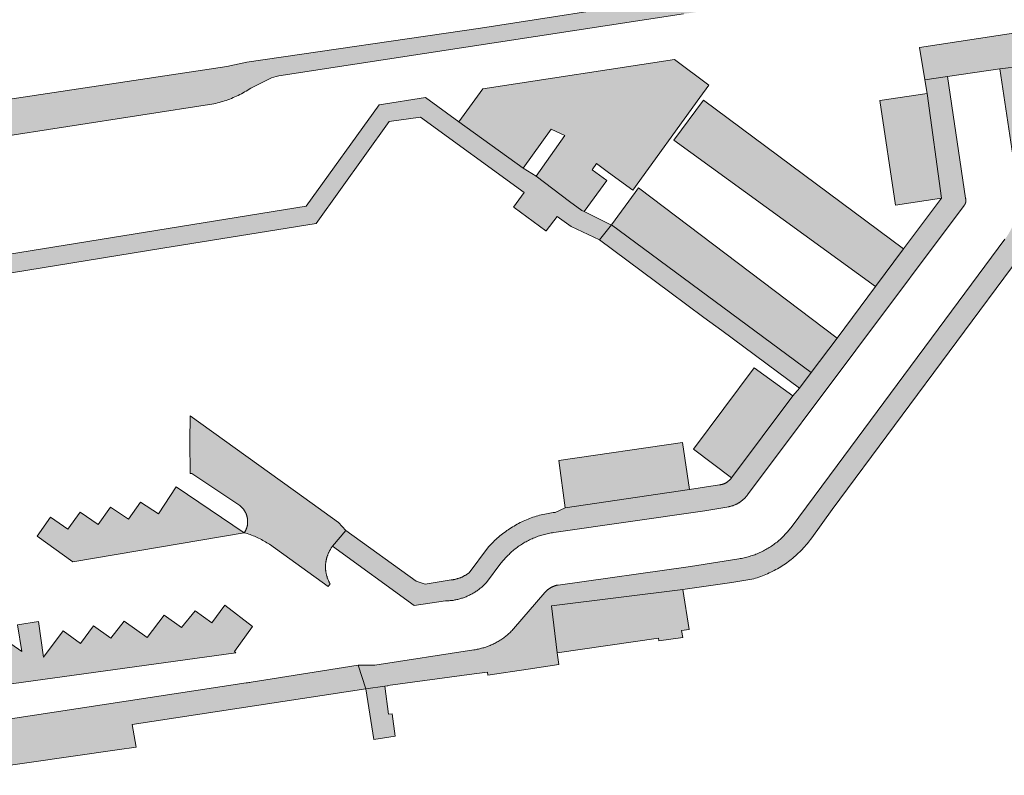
# Model space of a CAD drawing. Extents: x 97094 to 109644, y 463509 to 471969.
# Tile 280 of 362: x 104047 to 104149, y 469168 to 469246. Entities that reach past the tile are written whole.
import ezdxf

# ---------------------------------------------------------------- set-up
doc = ezdxf.new("R2010")
doc.units = 0
doc.layers.add('109 Onkruidbestrijding elementen', color=6, linetype='Continuous', lineweight=20, true_color=0xff00ff)

msp = doc.modelspace()

# ---------------------------------------------------------------- hatches: boundary and pattern name
at = {"layer": '109 Onkruidbestrijding elementen', "true_color": 0xff00ff}
for points in [[(104128.04, 469250.27), (104114.77, 469248.18), (104113.48, 469247.97), (104094.76, 469245.03), (104070.56, 469241.49), (104068.48, 469241.04), (104044.1, 469237.39), (104043.55, 469237.31), (104040.84, 469236.91), (104005.58, 469231.73), (103989.42, 469229.73), (103988.44, 469229.78), (103988.84, 469227.23), (103990.4, 469227.21), (104008.04, 469229.81), (104030.03, 469233.25), (104030.31, 469233.3), (104036.59, 469234.22), (104036.79, 469234.22), (104036.98, 469234.23), (104037.18, 469234.22), (104037.38, 469234.22), (104037.57, 469234.21), (104037.77, 469234.2), (104037.97, 469234.18), (104038.16, 469234.16), (104038.36, 469234.14), (104038.55, 469234.11), (104038.75, 469234.08), (104038.94, 469234.05), (104039.14, 469234.01), (104039.33, 469233.97), (104039.52, 469233.93), (104039.71, 469233.88), (104039.85, 469233.84), (104039.99, 469233.8), (104040.13, 469233.76), (104040.27, 469233.73), (104040.41, 469233.69), (104040.55, 469233.66), (104040.69, 469233.64), (104040.83, 469233.61), (104040.97, 469233.59), (104041.12, 469233.57), (104041.26, 469233.55), (104041.4, 469233.54), (104041.55, 469233.52), (104041.69, 469233.51), (104041.83, 469233.51), (104041.98, 469233.5), (104042.12, 469233.5), (104042.26, 469233.5), (104042.41, 469233.5), (104042.55, 469233.51), (104042.69, 469233.52), (104042.84, 469233.53), (104044.38, 469233.66), (104067.14, 469237.19), (104067.32, 469237.23), (104067.51, 469237.27), (104067.69, 469237.32), (104067.87, 469237.37), (104068.05, 469237.43), (104068.24, 469237.48), (104068.42, 469237.54), (104068.59, 469237.61), (104068.77, 469237.67), (104068.95, 469237.74), (104069.12, 469237.82), (104069.3, 469237.89), (104069.47, 469237.97), (104069.64, 469238.05), (104069.81, 469238.14), (104069.98, 469238.23), (104070.15, 469238.32), (104070.31, 469238.41), (104070.47, 469238.51), (104070.64, 469238.61), (104070.8, 469238.71), (104070.95, 469238.82), (104073.09, 469239.86), (104073.58, 469240.02), (104073.85, 469240.1), (104081.28, 469241.21), (104115.84, 469246.5), (104127.85, 469248.31), (104128.04, 469250.27)], [(104140.28, 469243.04), (104140.85, 469239.67), (104143.18, 469240.01), (104148.61, 469240.81), (104150.94, 469241.09), (104150.76, 469242.28), (104153.91, 469242.77), (104154.94, 469242.93), (104154.58, 469245.2), (104140.28, 469243.04)], [(104105.51, 469226.01), (104107.86, 469229.24), (104106.35, 469230.34), (104106.81, 469230.98), (104108.06, 469230.07), (104110.57, 469228.22), (104117.52, 469237.82), (104118.46, 469239.11), (104114.9, 469241.78), (104095.03, 469238.73), (104092.54, 469235.32), (104099.2, 469230.51), (104102.09, 469234.55), (104103.53, 469233.89), (104100.55, 469229.69), (104104, 469227.05), (104105.28, 469226.13), (104105.51, 469226.01)], [(104152.74, 469228.96), (104150.94, 469241.09), (104148.61, 469240.81), (104150.48, 469228.35), (104150.49, 469228.23), (104150.51, 469228.11), (104150.52, 469227.99), (104150.53, 469227.87), (104150.54, 469227.75), (104150.54, 469227.63), (104150.55, 469227.51), (104150.55, 469227.39), (104150.55, 469227.27), (104150.54, 469227.15), (104150.54, 469227.03), (104150.53, 469226.92), (104150.53, 469226.8), (104150.51, 469226.68), (104150.5, 469226.56), (104150.49, 469226.44), (104150.47, 469226.32), (104150.45, 469226.2), (104150.43, 469226.08), (104150.41, 469225.97), (104150.38, 469225.85), (104150.36, 469225.73), (104150.33, 469225.61), (104150.3, 469225.5), (104150.27, 469225.38), (104150.23, 469225.27), (104150.2, 469225.15), (104150.16, 469225.04), (104150.12, 469224.93), (104150.07, 469224.82), (104150.03, 469224.7), (104149.98, 469224.59), (104149.94, 469224.48), (104149.89, 469224.37), (104149.84, 469224.27), (104149.78, 469224.16), (104149.73, 469224.05), (104149.67, 469223.95), (104149.61, 469223.84), (104149.55, 469223.74), (104149.49, 469223.64), (104149.42, 469223.54), (104149.36, 469223.43), (104149.29, 469223.34), (104149.22, 469223.24), (104149.15, 469223.14), (104131.74, 469199.65), (104126.98, 469193.25), (104126.89, 469193.14), (104126.81, 469193.03), (104126.72, 469192.92), (104126.63, 469192.81), (104126.53, 469192.7), (104126.44, 469192.6), (104126.34, 469192.5), (104126.25, 469192.39), (104126.15, 469192.29), (104126.05, 469192.2), (104125.94, 469192.1), (104125.84, 469192), (104125.73, 469191.91), (104125.63, 469191.82), (104125.52, 469191.73), (104125.41, 469191.64), (104125.3, 469191.56), (104125.18, 469191.48), (104125.07, 469191.39), (104124.95, 469191.31), (104124.83, 469191.24), (104124.72, 469191.16), (104124.6, 469191.09), (104124.48, 469191.01), (104124.35, 469190.95), (104124.23, 469190.88), (104124.11, 469190.81), (104123.98, 469190.75), (104123.85, 469190.69), (104123.73, 469190.63), (104123.6, 469190.57), (104123.47, 469190.52), (104123.34, 469190.46), (104123.21, 469190.41), (104123.07, 469190.37), (104122.94, 469190.32), (104122.81, 469190.28), (104122.67, 469190.23), (104122.54, 469190.19), (104122.4, 469190.16), (104122.26, 469190.12), (104122.13, 469190.09), (104121.99, 469190.06), (104121.85, 469190.03), (104121.71, 469190.01), (104121.57, 469189.98), (104116.54, 469189.2), (104102.82, 469187.27), (104102.78, 469187.26), (104102.74, 469187.26), (104102.7, 469187.25), (104102.67, 469187.24), (104102.63, 469187.23), (104102.59, 469187.22), (104102.56, 469187.21), (104102.52, 469187.2), (104102.48, 469187.19), (104102.45, 469187.17), (104102.41, 469187.16), (104102.38, 469187.15), (104102.34, 469187.13), (104102.31, 469187.12), (104102.27, 469187.1), (104102.24, 469187.09), (104102.2, 469187.07), (104102.17, 469187.06), (104102.14, 469187.04), (104102.1, 469187.02), (104102.07, 469187), (104102.04, 469186.98), (104102, 469186.96), (104101.97, 469186.94), (104101.94, 469186.92), (104101.91, 469186.9), (104101.88, 469186.88), (104101.85, 469186.86), (104101.82, 469186.83), (104101.79, 469186.81), (104101.76, 469186.79), (104101.73, 469186.76), (104101.7, 469186.74), (104101.67, 469186.71), (104101.64, 469186.69), (104101.62, 469186.66), (104101.59, 469186.63), (104101.56, 469186.61), (104101.54, 469186.58), (104101.51, 469186.55), (104101.49, 469186.52), (104101.46, 469186.49), (104098.21, 469182.73), (104098.13, 469182.64), (104098.05, 469182.56), (104097.97, 469182.47), (104097.89, 469182.39), (104097.8, 469182.31), (104097.72, 469182.24), (104097.63, 469182.16), (104097.54, 469182.08), (104097.45, 469182.01), (104097.36, 469181.94), (104097.27, 469181.87), (104097.18, 469181.8), (104097.09, 469181.73), (104096.99, 469181.66), (104096.89, 469181.6), (104096.8, 469181.54), (104096.7, 469181.48), (104096.6, 469181.42), (104096.5, 469181.36), (104096.4, 469181.3), (104096.29, 469181.25), (104096.19, 469181.2), (104096.09, 469181.15), (104095.98, 469181.1), (104095.88, 469181.05), (104095.77, 469181), (104095.66, 469180.96), (104095.56, 469180.92), (104095.45, 469180.88), (104095.34, 469180.84), (104095.23, 469180.8), (104095.12, 469180.77), (104095.01, 469180.74), (104094.89, 469180.71), (104094.78, 469180.68), (104094.67, 469180.65), (104094.56, 469180.63), (104094.44, 469180.6), (104094.33, 469180.58), (104094.22, 469180.56), (104094.1, 469180.55), (104083.82, 469178.97), (104082.09, 469178.94), (104082.89, 469176.49), (104084.85, 469176.78), (104085.17, 469176.82), (104085.17, 469176.84), (104094.12, 469178.05), (104095.49, 469178.23), (104095.53, 469177.93), (104099.71, 469178.55), (104102.91, 469179.02), (104102.73, 469180.23), (104102.14, 469185.12), (104115.77, 469186.8), (104120.84, 469187.54), (104123.1, 469187.91), (104123.28, 469187.97), (104123.47, 469188.03), (104123.65, 469188.09), (104123.83, 469188.15), (104124.01, 469188.22), (104124.19, 469188.29), (104124.37, 469188.36), (104124.54, 469188.44), (104124.72, 469188.52), (104124.89, 469188.6), (104125.07, 469188.69), (104125.24, 469188.77), (104125.41, 469188.87), (104125.57, 469188.96), (104125.74, 469189.06), (104125.9, 469189.16), (104126.07, 469189.26), (104126.23, 469189.36), (104126.39, 469189.47), (104126.54, 469189.58), (104126.7, 469189.7), (104126.85, 469189.81), (104127, 469189.93), (104127.15, 469190.05), (104127.3, 469190.18), (104127.44, 469190.3), (104127.59, 469190.43), (104127.73, 469190.56), (104127.87, 469190.7), (104128, 469190.83), (104128.14, 469190.97), (104128.27, 469191.11), (104128.4, 469191.25), (104128.52, 469191.4), (104128.65, 469191.55), (104128.77, 469191.7), (104128.89, 469191.85), (104129, 469192), (104129.12, 469192.16), (104131.23, 469195.1), (104150.63, 469221.25), (104150.73, 469221.37), (104150.83, 469221.49), (104150.93, 469221.61), (104151.02, 469221.73), (104151.11, 469221.85), (104151.2, 469221.97), (104151.29, 469222.1), (104151.37, 469222.23), (104151.46, 469222.35), (104151.54, 469222.48), (104151.62, 469222.61), (104151.7, 469222.75), (104151.77, 469222.88), (104151.84, 469223.01), (104151.91, 469223.15), (104151.98, 469223.29), (104152.05, 469223.43), (104152.11, 469223.57), (104152.17, 469223.71), (104152.23, 469223.85), (104152.29, 469223.99), (104152.34, 469224.13), (104152.39, 469224.28), (104152.44, 469224.42), (104152.49, 469224.57), (104152.53, 469224.71), (104152.57, 469224.86), (104152.61, 469225.01), (104152.65, 469225.16), (104152.68, 469225.31), (104152.71, 469225.46), (104152.74, 469225.61), (104152.77, 469225.76), (104152.79, 469225.91), (104152.82, 469226.06), (104152.83, 469226.21), (104152.85, 469226.37), (104152.86, 469226.52), (104152.88, 469226.67), (104152.88, 469226.82), (104152.89, 469226.98), (104152.89, 469227.13), (104152.9, 469227.28), (104152.89, 469227.44), (104152.89, 469227.59), (104152.88, 469227.74), (104152.88, 469227.89), (104152.86, 469228.05), (104152.85, 469228.2), (104152.83, 469228.35), (104152.81, 469228.5), (104152.79, 469228.65), (104152.77, 469228.81), (104152.74, 469228.96)], [(104145.07, 469227.39), (104143.18, 469240.01), (104140.85, 469239.67), (104141.08, 469238.26), (104142.59, 469227.4), (104138.63, 469222.15), (104135.72, 469218.23), (104131.74, 469212.89), (104129.07, 469209.31), (104127.84, 469207.7), (104127.15, 469206.89), (104120.81, 469198.39), (104120.79, 469198.37), (104120.78, 469198.34), (104120.76, 469198.32), (104120.74, 469198.3), (104120.72, 469198.27), (104120.7, 469198.25), (104120.67, 469198.23), (104120.65, 469198.2), (104120.63, 469198.18), (104120.61, 469198.16), (104120.59, 469198.14), (104120.56, 469198.12), (104120.54, 469198.1), (104120.52, 469198.08), (104120.49, 469198.06), (104120.47, 469198.04), (104120.45, 469198.02), (104120.42, 469198), (104120.4, 469197.98), (104120.37, 469197.96), (104120.34, 469197.95), (104120.32, 469197.93), (104120.29, 469197.91), (104120.27, 469197.9), (104120.24, 469197.88), (104120.21, 469197.87), (104120.18, 469197.85), (104120.16, 469197.84), (104120.13, 469197.82), (104120.1, 469197.81), (104120.07, 469197.8), (104120.04, 469197.78), (104120.02, 469197.77), (104119.99, 469197.76), (104119.96, 469197.75), (104119.93, 469197.74), (104119.9, 469197.73), (104119.87, 469197.72), (104119.84, 469197.71), (104119.81, 469197.7), (104119.78, 469197.7), (104119.75, 469197.69), (104119.72, 469197.68), (104119.69, 469197.68), (104119.66, 469197.67), (104119.63, 469197.66), (104119.6, 469197.66), (104119.57, 469197.66), (104116.45, 469197.18), (104103.56, 469195.28), (104102.5, 469194.8), (104102.32, 469194.78), (104102.14, 469194.75), (104101.96, 469194.72), (104101.78, 469194.69), (104101.61, 469194.66), (104101.43, 469194.63), (104101.25, 469194.59), (104101.08, 469194.54), (104100.9, 469194.5), (104100.73, 469194.45), (104100.56, 469194.4), (104100.38, 469194.35), (104100.21, 469194.29), (104100.04, 469194.23), (104099.87, 469194.17), (104099.71, 469194.1), (104099.54, 469194.04), (104099.37, 469193.96), (104099.21, 469193.89), (104099.05, 469193.81), (104098.88, 469193.74), (104098.72, 469193.65), (104098.56, 469193.57), (104098.41, 469193.48), (104098.25, 469193.39), (104098.09, 469193.3), (104097.94, 469193.21), (104097.79, 469193.11), (104097.64, 469193.01), (104097.49, 469192.91), (104097.35, 469192.8), (104097.2, 469192.69), (104097.06, 469192.58), (104096.92, 469192.47), (104096.78, 469192.36), (104096.64, 469192.24), (104096.51, 469192.12), (104096.37, 469192), (104096.24, 469191.88), (104096.11, 469191.75), (104095.95, 469191.59), (104095.8, 469191.43), (104095.65, 469191.26), (104095.5, 469191.09), (104093.59, 469188.55), (104093.54, 469188.51), (104093.49, 469188.48), (104093.44, 469188.44), (104093.39, 469188.4), (104093.34, 469188.37), (104093.29, 469188.34), (104093.24, 469188.3), (104093.18, 469188.27), (104093.13, 469188.24), (104093.08, 469188.21), (104093.02, 469188.18), (104092.97, 469188.16), (104092.91, 469188.13), (104092.86, 469188.1), (104092.8, 469188.08), (104092.75, 469188.05), (104092.69, 469188.03), (104092.63, 469188.01), (104092.58, 469187.99), (104092.52, 469187.97), (104092.46, 469187.95), (104092.4, 469187.93), (104092.34, 469187.91), (104092.29, 469187.9), (104092.23, 469187.88), (104092.17, 469187.87), (104092.11, 469187.85), (104092.05, 469187.84), (104091.99, 469187.83), (104091.93, 469187.82), (104091.87, 469187.81), (104091.81, 469187.8), (104091.74, 469187.79), (104089.03, 469187.36), (104088.1, 469187.66), (104080.8, 469192.92), (104079.44, 469191.3), (104087.91, 469185.15), (104091.14, 469185.62), (104091.24, 469185.62), (104091.34, 469185.62), (104091.44, 469185.63), (104091.54, 469185.64), (104091.64, 469185.65), (104091.74, 469185.66), (104091.84, 469185.67), (104091.93, 469185.68), (104092.03, 469185.7), (104092.13, 469185.72), (104092.23, 469185.74), (104092.33, 469185.76), (104092.43, 469185.78), (104092.52, 469185.81), (104092.62, 469185.83), (104092.72, 469185.86), (104092.81, 469185.89), (104092.91, 469185.92), (104093, 469185.95), (104093.1, 469185.99), (104093.19, 469186.02), (104093.28, 469186.06), (104093.38, 469186.1), (104093.47, 469186.14), (104093.56, 469186.18), (104093.65, 469186.23), (104093.74, 469186.27), (104093.83, 469186.32), (104093.91, 469186.37), (104094, 469186.41), (104094.09, 469186.47), (104094.17, 469186.52), (104094.26, 469186.57), (104094.34, 469186.63), (104094.42, 469186.68), (104094.5, 469186.74), (104094.59, 469186.8), (104094.67, 469186.86), (104094.74, 469186.93), (104094.82, 469186.99), (104094.9, 469187.05), (104094.97, 469187.12), (104095.05, 469187.19), (104095.12, 469187.26), (104095.19, 469187.33), (104095.26, 469187.4), (104095.33, 469187.47), (104095.4, 469187.54), (104096.9, 469189.53), (104096.99, 469189.63), (104097.07, 469189.74), (104097.16, 469189.85), (104097.25, 469189.95), (104097.34, 469190.06), (104097.44, 469190.16), (104097.53, 469190.26), (104097.63, 469190.36), (104097.73, 469190.45), (104097.83, 469190.55), (104097.93, 469190.64), (104098.03, 469190.74), (104098.14, 469190.83), (104098.24, 469190.91), (104098.35, 469191), (104098.46, 469191.09), (104098.57, 469191.17), (104098.68, 469191.25), (104098.79, 469191.33), (104098.91, 469191.41), (104099.02, 469191.48), (104099.14, 469191.55), (104099.26, 469191.63), (104099.38, 469191.7), (104099.5, 469191.76), (104099.62, 469191.83), (104099.74, 469191.89), (104099.87, 469191.95), (104099.99, 469192.01), (104100.12, 469192.07), (104100.24, 469192.12), (104100.37, 469192.18), (104100.5, 469192.23), (104100.63, 469192.28), (104100.76, 469192.32), (104100.89, 469192.37), (104101.02, 469192.41), (104101.15, 469192.45), (104101.28, 469192.49), (104101.42, 469192.52), (104101.55, 469192.56), (104101.69, 469192.59), (104101.82, 469192.62), (104101.96, 469192.64), (104102.09, 469192.67), (104102.23, 469192.69), (104102.37, 469192.71), (104118.02, 469194.98), (104120.51, 469195.39), (104120.57, 469195.4), (104120.62, 469195.41), (104120.67, 469195.42), (104120.73, 469195.44), (104120.78, 469195.45), (104120.83, 469195.47), (104120.88, 469195.48), (104120.94, 469195.5), (104120.99, 469195.52), (104121.04, 469195.54), (104121.09, 469195.56), (104121.14, 469195.58), (104121.19, 469195.6), (104121.24, 469195.62), (104121.29, 469195.65), (104121.34, 469195.67), (104121.39, 469195.7), (104121.44, 469195.72), (104121.49, 469195.75), (104121.53, 469195.78), (104121.58, 469195.8), (104121.63, 469195.83), (104121.67, 469195.86), (104121.72, 469195.89), (104121.76, 469195.93), (104121.81, 469195.96), (104121.85, 469195.99), (104121.9, 469196.02), (104121.94, 469196.06), (104121.98, 469196.09), (104122.02, 469196.13), (104122.06, 469196.17), (104122.1, 469196.2), (104122.14, 469196.24), (104122.18, 469196.28), (104122.22, 469196.32), (104122.26, 469196.36), (104122.3, 469196.4), (104122.33, 469196.44), (104122.37, 469196.48), (104122.4, 469196.52), (104122.44, 469196.57), (104122.47, 469196.61), (104144.92, 469226.65), (104144.93, 469226.66), (104144.94, 469226.67), (104144.95, 469226.68), (104144.95, 469226.69), (104144.96, 469226.7), (104144.97, 469226.71), (104144.98, 469226.72), (104144.98, 469226.73), (104144.99, 469226.74), (104145, 469226.75), (104145, 469226.76), (104145.01, 469226.77), (104145.02, 469226.79), (104145.02, 469226.8), (104145.03, 469226.81), (104145.03, 469226.82), (104145.04, 469226.83), (104145.05, 469226.84), (104145.05, 469226.85), (104145.05, 469226.86), (104145.06, 469226.87), (104145.06, 469226.89), (104145.07, 469226.9), (104145.07, 469226.91), (104145.08, 469226.92), (104145.08, 469226.93), (104145.08, 469226.95), (104145.09, 469226.96), (104145.09, 469226.97), (104145.09, 469226.98), (104145.1, 469226.99), (104145.1, 469227.01), (104145.1, 469227.02), (104145.1, 469227.03), (104145.1, 469227.04), (104145.11, 469227.05), (104145.11, 469227.07), (104145.11, 469227.08), (104145.11, 469227.09), (104145.11, 469227.1), (104145.11, 469227.12), (104145.11, 469227.13), (104145.11, 469227.14), (104145.11, 469227.15), (104145.11, 469227.17), (104145.11, 469227.18), (104145.11, 469227.19), (104145.11, 469227.2), (104145.11, 469227.22), (104145.11, 469227.23), (104145.11, 469227.24), (104145.1, 469227.25), (104145.1, 469227.27), (104145.1, 469227.28), (104145.1, 469227.29), (104145.1, 469227.3), (104145.09, 469227.31), (104145.09, 469227.33), (104145.09, 469227.34), (104145.08, 469227.35), (104145.08, 469227.36), (104145.08, 469227.37), (104145.07, 469227.39)], [(104028.86, 469228.49), (104028.28, 469226.54), (104038.26, 469218.37), (104061.85, 469222.2), (104077.73, 469224.77), (104085.32, 469235.35), (104088.57, 469235.8), (104099.3, 469227.98), (104098.19, 469226.45), (104098.25, 469226.41), (104101.56, 469224.02), (104101.59, 469224), (104102.72, 469225.48), (104104.16, 469224.47), (104107.1, 469223.06), (104108.35, 469224.64), (104108.16, 469224.69), (104105.51, 469226.01), (104105.28, 469226.13), (104104, 469227.05), (104100.55, 469229.69), (104099.2, 469230.51), (104092.54, 469235.32), (104089.07, 469237.83), (104084.26, 469237.09), (104076.69, 469226.58), (104040.99, 469220.8), (104039.77, 469220.6), (104038.78, 469220.43), (104028.86, 469228.49)], [(104135.72, 469218.23), (104138.63, 469222.15), (104117.88, 469237.56), (104114.83, 469233.42), (104135.72, 469218.23)], [(104142.59, 469227.4), (104141.08, 469238.26), (104136.19, 469237.51), (104137.82, 469226.68), (104142.59, 469227.4)], [(104129.07, 469209.31), (104131.74, 469212.89), (104111.17, 469228.47), (104110.82, 469228), (104108.35, 469224.64), (104129.07, 469209.31)], [(104129.07, 469209.31), (104108.35, 469224.64), (104107.1, 469223.06), (104114.41, 469217.65), (104117.94, 469215.03), (104119.8, 469213.66), (104127.84, 469207.7), (104129.07, 469209.31)], [(104120.81, 469198.39), (104127.15, 469206.89), (104123.16, 469209.8), (104116.85, 469201.36), (104120.81, 469198.39)], [(104080.04, 469193.74), (104076.47, 469196.35), (104064.66, 469204.82), (104064.65, 469202.17), (104064.66, 469198.82), (104064.86, 469198.85), (104069.81, 469195.52), (104069.83, 469195.5), (104069.86, 469195.47), (104069.89, 469195.45), (104069.91, 469195.43), (104069.94, 469195.41), (104069.97, 469195.38), (104069.99, 469195.36), (104070.02, 469195.33), (104070.04, 469195.31), (104070.06, 469195.29), (104070.09, 469195.26), (104070.11, 469195.23), (104070.13, 469195.21), (104070.16, 469195.18), (104070.18, 469195.15), (104070.2, 469195.13), (104070.22, 469195.1), (104070.24, 469195.07), (104070.26, 469195.04), (104070.28, 469195.01), (104070.3, 469194.98), (104070.32, 469194.96), (104070.34, 469194.93), (104070.35, 469194.9), (104070.37, 469194.87), (104070.39, 469194.84), (104070.4, 469194.8), (104070.42, 469194.77), (104070.43, 469194.74), (104070.45, 469194.71), (104070.46, 469194.68), (104070.48, 469194.65), (104070.49, 469194.62), (104070.5, 469194.58), (104070.51, 469194.55), (104070.52, 469194.52), (104070.53, 469194.48), (104070.54, 469194.45), (104070.55, 469194.42), (104070.56, 469194.38), (104070.57, 469194.35), (104070.58, 469194.32), (104070.59, 469194.28), (104070.59, 469194.25), (104070.6, 469194.22), (104070.61, 469194.18), (104070.61, 469194.15), (104070.62, 469194.11), (104070.62, 469194.08), (104070.62, 469194.04), (104070.63, 469194.01), (104070.63, 469193.97), (104070.63, 469193.94), (104070.63, 469193.91), (104070.63, 469193.87), (104070.63, 469193.84), (104070.63, 469193.8), (104070.63, 469193.77), (104070.63, 469193.73), (104070.63, 469193.7), (104070.62, 469193.66), (104070.62, 469193.63), (104070.62, 469193.59), (104070.61, 469193.56), (104070.61, 469193.52), (104070.6, 469193.49), (104070.6, 469193.46), (104070.59, 469193.42), (104070.58, 469193.39), (104070.57, 469193.35), (104070.57, 469193.32), (104070.56, 469193.29), (104070.55, 469193.25), (104070.54, 469193.22), (104070.53, 469193.19), (104070.52, 469193.16), (104070.5, 469193.12), (104070.49, 469193.09), (104070.48, 469193.06), (104070.46, 469193.03), (104070.45, 469192.99), (104070.44, 469192.96), (104070.42, 469192.93), (104070.41, 469192.9), (104070.39, 469192.87), (104070.37, 469192.84), (104070.36, 469192.81), (104070.34, 469192.78), (104070.32, 469192.75), (104070.3, 469192.72), (104070.28, 469192.69), (104070.44, 469192.65), (104070.59, 469192.6), (104070.74, 469192.55), (104070.89, 469192.5), (104071.04, 469192.44), (104071.19, 469192.38), (104071.34, 469192.32), (104071.48, 469192.26), (104071.63, 469192.19), (104071.77, 469192.12), (104071.92, 469192.05), (104072.06, 469191.98), (104072.2, 469191.9), (104072.34, 469191.82), (104072.48, 469191.74), (104072.61, 469191.66), (104072.75, 469191.57), (104072.88, 469191.49), (104078.98, 469187.1), (104079.18, 469187.38), (104079.15, 469187.43), (104079.12, 469187.49), (104079.1, 469187.54), (104079.07, 469187.59), (104079.05, 469187.64), (104079.02, 469187.7), (104079, 469187.75), (104078.97, 469187.8), (104078.95, 469187.86), (104078.93, 469187.91), (104078.91, 469187.97), (104078.89, 469188.02), (104078.87, 469188.08), (104078.86, 469188.14), (104078.84, 469188.19), (104078.82, 469188.25), (104078.81, 469188.3), (104078.8, 469188.36), (104078.78, 469188.42), (104078.77, 469188.48), (104078.76, 469188.53), (104078.75, 469188.59), (104078.74, 469188.65), (104078.73, 469188.71), (104078.73, 469188.77), (104078.72, 469188.82), (104078.72, 469188.88), (104078.71, 469188.94), (104078.71, 469189), (104078.71, 469189.06), (104078.71, 469189.12), (104078.71, 469189.18), (104078.71, 469189.23), (104078.71, 469189.29), (104078.71, 469189.35), (104078.72, 469189.41), (104078.72, 469189.47), (104078.73, 469189.53), (104078.73, 469189.58), (104078.74, 469189.64), (104078.75, 469189.7), (104078.76, 469189.76), (104078.77, 469189.82), (104078.78, 469189.87), (104078.79, 469189.93), (104078.81, 469189.99), (104078.82, 469190.05), (104078.84, 469190.1), (104078.85, 469190.16), (104078.87, 469190.21), (104078.89, 469190.27), (104078.91, 469190.33), (104078.93, 469190.38), (104078.95, 469190.43), (104078.97, 469190.49), (104078.99, 469190.54), (104079.02, 469190.6), (104079.04, 469190.65), (104079.07, 469190.7), (104079.09, 469190.76), (104079.12, 469190.81), (104079.15, 469190.86), (104079.18, 469190.91), (104079.21, 469190.96), (104079.24, 469191.01), (104079.27, 469191.06), (104079.3, 469191.11), (104079.34, 469191.16), (104079.37, 469191.21), (104079.4, 469191.25), (104079.44, 469191.3), (104080.8, 469192.92), (104080.04, 469193.74)], [(104103.56, 469195.28), (104116.45, 469197.18), (104115.71, 469202.04), (104102.88, 469200.19), (104103.56, 469195.28)], [(104070.28, 469192.69), (104063.23, 469197.46), (104061.38, 469194.65), (104059.52, 469195.88), (104058.27, 469194.1), (104056.41, 469195.36), (104055.13, 469193.56), (104053.27, 469194.81), (104051.97, 469193.05), (104050.18, 469194.31), (104048.79, 469192.35), (104052.5, 469189.67), (104070.28, 469192.69)], [(104116.4, 469182.67), (104115.77, 469186.8), (104102.14, 469185.12), (104102.73, 469180.23), (104113.22, 469181.77), (104113.26, 469181.47), (104115.74, 469181.84), (104115.63, 469182.55), (104116.4, 469182.67)], [(104029.06, 469178.97), (104028.94, 469178.86), (104028.82, 469178.76), (104028.7, 469178.65), (104028.59, 469178.54), (104028.47, 469178.42), (104028.36, 469178.31), (104028.25, 469178.19), (104028.15, 469178.07), (104028.04, 469177.95), (104027.94, 469177.82), (104027.84, 469177.7), (104027.74, 469177.57), (104026.87, 469176.3), (104026.79, 469176.21), (104026.71, 469176.12), (104026.63, 469176.03), (104026.54, 469175.94), (104026.45, 469175.85), (104026.37, 469175.76), (104026.28, 469175.67), (104026.18, 469175.59), (104026.09, 469175.51), (104026, 469175.42), (104025.9, 469175.35), (104025.81, 469175.27), (104025.71, 469175.19), (104025.61, 469175.12), (104025.51, 469175.04), (104025.41, 469174.97), (104025.3, 469174.9), (104025.2, 469174.83), (104025.1, 469174.77), (104024.99, 469174.7), (104024.88, 469174.64), (104024.77, 469174.58), (104024.66, 469174.52), (104024.55, 469174.46), (104024.44, 469174.41), (104024.33, 469174.35), (104024.22, 469174.3), (104024.1, 469174.25), (104023.99, 469174.21), (104023.87, 469174.16), (104023.76, 469174.12), (104023.64, 469174.07), (104023.52, 469174.03), (104023.41, 469174), (104023.29, 469173.96), (104023.17, 469173.93), (104023.05, 469173.89), (104022.93, 469173.86), (104022.81, 469173.84), (104022.68, 469173.81), (104022.56, 469173.79), (104022.44, 469173.76), (104022.32, 469173.74), (104025.95, 469174.24), (104027.33, 469174.43), (104069.41, 469180.23), (104069.26, 469180.36), (104071.12, 469182.97), (104068.25, 469185.18), (104066.9, 469183.34), (104065.18, 469184.59), (104063.77, 469182.88), (104061.98, 469184.14), (104060.2, 469181.81), (104057.81, 469183.51), (104056.46, 469181.74), (104054.65, 469183.04), (104053.31, 469181.2), (104051.5, 469182.52), (104049.47, 469179.8), (104048.94, 469183.48), (104046.76, 469183.15), (104047.21, 469180.37), (104045.29, 469181.72), (104044.03, 469179.93), (104042.21, 469181.23), (104040.4, 469178.68), (104037.7, 469180.57), (104036.36, 469178.67), (104033.88, 469180.51), (104032.71, 469178.77), (104032.69, 469178.74), (104032.68, 469178.72), (104032.66, 469178.69), (104032.64, 469178.66), (104032.62, 469178.63), (104032.59, 469178.61), (104032.57, 469178.58), (104032.55, 469178.56), (104032.53, 469178.53), (104032.51, 469178.51), (104032.48, 469178.48), (104032.46, 469178.46), (104032.44, 469178.43), (104032.41, 469178.41), (104032.39, 469178.39), (104032.36, 469178.36), (104032.34, 469178.34), (104032.31, 469178.32), (104032.29, 469178.3), (104032.26, 469178.28), (104032.23, 469178.26), (104032.2, 469178.24), (104032.18, 469178.22), (104032.15, 469178.2), (104032.12, 469178.18), (104032.09, 469178.16), (104032.06, 469178.14), (104032.04, 469178.13), (104032.01, 469178.11), (104031.98, 469178.09), (104031.95, 469178.08), (104031.92, 469178.06), (104031.89, 469178.05), (104031.86, 469178.04), (104031.83, 469178.02), (104031.79, 469178.01), (104031.76, 469178), (104031.73, 469177.98), (104031.7, 469177.97), (104031.67, 469177.96), (104031.64, 469177.95), (104031.6, 469177.94), (104031.57, 469177.93), (104031.54, 469177.92), (104031.51, 469177.91), (104031.47, 469177.91), (104031.44, 469177.9), (104031.41, 469177.89), (104031.37, 469177.89), (104031.34, 469177.88), (104031.31, 469177.87), (104031.28, 469177.87), (104031.24, 469177.87), (104031.21, 469177.86), (104031.17, 469177.86), (104031.14, 469177.86), (104031.11, 469177.86), (104031.07, 469177.85), (104031.04, 469177.85), (104031.01, 469177.85), (104030.97, 469177.85), (104030.94, 469177.86), (104030.91, 469177.86), (104030.87, 469177.86), (104030.84, 469177.86), (104030.8, 469177.87), (104030.77, 469177.87), (104030.74, 469177.87), (104030.7, 469177.88), (104030.67, 469177.88), (104030.64, 469177.89), (104030.61, 469177.9), (104030.57, 469177.9), (104030.54, 469177.91), (104030.51, 469177.92), (104030.47, 469177.93), (104030.44, 469177.94), (104030.41, 469177.95), (104030.38, 469177.96), (104030.35, 469177.97), (104030.31, 469177.98), (104030.28, 469177.99), (104030.25, 469178), (104030.22, 469178.02), (104030.19, 469178.03), (104030.16, 469178.05), (104030.13, 469178.06), (104030.1, 469178.07), (104030.07, 469178.09), (104030.04, 469178.11), (104030.01, 469178.12), (104029.98, 469178.14), (104029.95, 469178.16), (104029.92, 469178.18), (104029.9, 469178.19), (104029.87, 469178.21), (104029.84, 469178.23), (104029.81, 469178.25), (104029.79, 469178.27), (104029.76, 469178.29), (104029.73, 469178.31), (104029.71, 469178.34), (104029.68, 469178.36), (104029.66, 469178.38), (104029.63, 469178.4), (104029.61, 469178.43), (104029.58, 469178.45), (104029.56, 469178.47), (104029.54, 469178.5), (104029.51, 469178.52), (104029.49, 469178.55), (104029.47, 469178.57), (104029.45, 469178.6), (104029.43, 469178.63), (104029.41, 469178.65), (104029.06, 469178.97)], [(104082.09, 469178.94), (104071, 469177.2), (104070.87, 469177.17), (104070.75, 469177.15), (104070.62, 469177.13), (104070.49, 469177.11), (104038.08, 469172.17), (104038.22, 469171.4), (104038.73, 469167.53), (104038.82, 469167.54), (104057.09, 469170.18), (104059.06, 469170.45), (104058.64, 469172.8), (104082.89, 469176.49), (104082.09, 469178.94)], [(104083.7, 469171.26), (104085.94, 469171.59), (104085.6, 469173.92), (104085.24, 469173.88), (104084.85, 469176.78), (104082.89, 469176.49), (104083.7, 469171.26)]]:
    msp.add_hatch(color=6, dxfattribs=at).paths.add_polyline_path(points)

# ---------------------------------------------------------------- linework, layer by layer
at = {"layer": '109 Onkruidbestrijding elementen', "color": 3, "true_color": 0x00ff00}
for points in [[(104113.48, 469247.97), (104094.76, 469245.03), (104070.56, 469241.49), (104068.48, 469241.04), (104044.1, 469237.39)], [(104044.38, 469233.66), (104067.14, 469237.19), (104067.32, 469237.23), (104067.51, 469237.27), (104067.69, 469237.32), (104067.87, 469237.37), (104068.05, 469237.43), (104068.24, 469237.48), (104068.42, 469237.54), (104068.59, 469237.61), (104068.77, 469237.67), (104068.95, 469237.74), (104069.12, 469237.82), (104069.3, 469237.89), (104069.47, 469237.97), (104069.64, 469238.05), (104069.81, 469238.14), (104069.98, 469238.23), (104070.15, 469238.32), (104070.31, 469238.41), (104070.47, 469238.51), (104070.64, 469238.61), (104070.8, 469238.71), (104070.95, 469238.82), (104073.09, 469239.86), (104073.58, 469240.02), (104073.85, 469240.1), (104081.28, 469241.21), (104115.84, 469246.5)], [(104150.94, 469241.09), (104148.61, 469240.81), (104150.48, 469228.35)], [(104038.26, 469218.37), (104061.85, 469222.2), (104077.73, 469224.77), (104085.32, 469235.35), (104088.57, 469235.8), (104099.3, 469227.98), (104098.19, 469226.45), (104098.25, 469226.41), (104101.56, 469224.02), (104101.59, 469224), (104102.72, 469225.48), (104104.16, 469224.47), (104107.1, 469223.06), (104108.35, 469224.64), (104108.16, 469224.69), (104105.51, 469226.01), (104105.28, 469226.13), (104104, 469227.05), (104100.55, 469229.69), (104099.2, 469230.51), (104092.54, 469235.32), (104089.07, 469237.83), (104084.26, 469237.09), (104076.69, 469226.58), (104040.99, 469220.8)], [(104149.15, 469223.14), (104131.74, 469199.65), (104126.98, 469193.25), (104126.89, 469193.14), (104126.81, 469193.03), (104126.72, 469192.92), (104126.63, 469192.81), (104126.53, 469192.7), (104126.44, 469192.6), (104126.34, 469192.5), (104126.25, 469192.39), (104126.15, 469192.29), (104126.05, 469192.2), (104125.94, 469192.1), (104125.84, 469192), (104125.73, 469191.91), (104125.63, 469191.82), (104125.52, 469191.73), (104125.41, 469191.64), (104125.3, 469191.56), (104125.18, 469191.48), (104125.07, 469191.39), (104124.95, 469191.31), (104124.83, 469191.24), (104124.72, 469191.16), (104124.6, 469191.09), (104124.48, 469191.01), (104124.35, 469190.95), (104124.23, 469190.88), (104124.11, 469190.81), (104123.98, 469190.75), (104123.85, 469190.69), (104123.73, 469190.63), (104123.6, 469190.57), (104123.47, 469190.52), (104123.34, 469190.46), (104123.21, 469190.41), (104123.07, 469190.37), (104122.94, 469190.32), (104122.81, 469190.28), (104122.67, 469190.23), (104122.54, 469190.19), (104122.4, 469190.16), (104122.26, 469190.12), (104122.13, 469190.09), (104121.99, 469190.06), (104121.85, 469190.03), (104121.71, 469190.01), (104121.57, 469189.98), (104116.54, 469189.2), (104102.82, 469187.27), (104102.78, 469187.26), (104102.74, 469187.26), (104102.7, 469187.25), (104102.67, 469187.24), (104102.63, 469187.23), (104102.59, 469187.22), (104102.56, 469187.21), (104102.52, 469187.2), (104102.48, 469187.19), (104102.45, 469187.17), (104102.41, 469187.16), (104102.38, 469187.15), (104102.34, 469187.13), (104102.31, 469187.12), (104102.27, 469187.1), (104102.24, 469187.09), (104102.2, 469187.07), (104102.17, 469187.06), (104102.14, 469187.04), (104102.1, 469187.02), (104102.07, 469187), (104102.04, 469186.98), (104102, 469186.96), (104101.97, 469186.94), (104101.94, 469186.92), (104101.91, 469186.9), (104101.88, 469186.88), (104101.85, 469186.86), (104101.82, 469186.83), (104101.79, 469186.81), (104101.76, 469186.79), (104101.73, 469186.76), (104101.7, 469186.74), (104101.67, 469186.71), (104101.64, 469186.69), (104101.62, 469186.66), (104101.59, 469186.63), (104101.56, 469186.61), (104101.54, 469186.58), (104101.51, 469186.55), (104101.49, 469186.52), (104101.46, 469186.49), (104098.21, 469182.73), (104098.13, 469182.64), (104098.05, 469182.56), (104097.97, 469182.47), (104097.89, 469182.39), (104097.8, 469182.31), (104097.72, 469182.24), (104097.63, 469182.16), (104097.54, 469182.08), (104097.45, 469182.01), (104097.36, 469181.94), (104097.27, 469181.87), (104097.18, 469181.8), (104097.09, 469181.73), (104096.99, 469181.66), (104096.89, 469181.6), (104096.8, 469181.54), (104096.7, 469181.48), (104096.6, 469181.42), (104096.5, 469181.36), (104096.4, 469181.3), (104096.29, 469181.25), (104096.19, 469181.2), (104096.09, 469181.15), (104095.98, 469181.1), (104095.88, 469181.05), (104095.77, 469181), (104095.66, 469180.96), (104095.56, 469180.92), (104095.45, 469180.88), (104095.34, 469180.84), (104095.23, 469180.8), (104095.12, 469180.77), (104095.01, 469180.74), (104094.89, 469180.71), (104094.78, 469180.68), (104094.67, 469180.65), (104094.56, 469180.63), (104094.44, 469180.6), (104094.33, 469180.58), (104094.22, 469180.56), (104094.1, 469180.55), (104083.82, 469178.97), (104082.09, 469178.94), (104082.89, 469176.49), (104084.85, 469176.78), (104085.17, 469176.82), (104085.17, 469176.84), (104094.12, 469178.05), (104095.49, 469178.23), (104095.53, 469177.93), (104099.71, 469178.55), (104102.91, 469179.02), (104102.73, 469180.23), (104102.14, 469185.12), (104115.77, 469186.8), (104120.84, 469187.54), (104123.1, 469187.91), (104123.28, 469187.97), (104123.47, 469188.03), (104123.65, 469188.09), (104123.83, 469188.15), (104124.01, 469188.22), (104124.19, 469188.29), (104124.37, 469188.36), (104124.54, 469188.44), (104124.72, 469188.52), (104124.89, 469188.6), (104125.07, 469188.69), (104125.24, 469188.77), (104125.41, 469188.87), (104125.57, 469188.96), (104125.74, 469189.06), (104125.9, 469189.16), (104126.07, 469189.26), (104126.23, 469189.36), (104126.39, 469189.47), (104126.54, 469189.58), (104126.7, 469189.7), (104126.85, 469189.81), (104127, 469189.93), (104127.15, 469190.05), (104127.3, 469190.18), (104127.44, 469190.3), (104127.59, 469190.43), (104127.73, 469190.56), (104127.87, 469190.7), (104128, 469190.83), (104128.14, 469190.97), (104128.27, 469191.11), (104128.4, 469191.25), (104128.52, 469191.4), (104128.65, 469191.55), (104128.77, 469191.7), (104128.89, 469191.85), (104129, 469192), (104129.12, 469192.16), (104131.23, 469195.1), (104150.63, 469221.25)], [(104027.33, 469174.43), (104069.41, 469180.23), (104069.26, 469180.36), (104071.12, 469182.97), (104068.25, 469185.18), (104066.9, 469183.34), (104065.18, 469184.59), (104063.77, 469182.88), (104061.98, 469184.14), (104060.2, 469181.81), (104057.81, 469183.51), (104056.46, 469181.74), (104054.65, 469183.04), (104053.31, 469181.2), (104051.5, 469182.52), (104049.47, 469179.8), (104048.94, 469183.48), (104046.76, 469183.15), (104047.21, 469180.37), (104045.29, 469181.72)]]:
    msp.add_lwpolyline(points, dxfattribs=at)
for points in [[(104140.28, 469243.04), (104140.85, 469239.67), (104143.18, 469240.01), (104148.61, 469240.81), (104150.94, 469241.09), (104150.76, 469242.28), (104153.91, 469242.77), (104154.94, 469242.93), (104154.58, 469245.2), (104140.28, 469243.04)], [(104105.51, 469226.01), (104107.86, 469229.24), (104106.35, 469230.34), (104106.81, 469230.98), (104108.06, 469230.07), (104110.57, 469228.22), (104117.52, 469237.82), (104118.46, 469239.11), (104114.9, 469241.78), (104095.03, 469238.73), (104092.54, 469235.32), (104099.2, 469230.51), (104102.09, 469234.55), (104103.53, 469233.89), (104100.55, 469229.69), (104104, 469227.05), (104105.28, 469226.13), (104105.51, 469226.01)], [(104145.07, 469227.39), (104143.18, 469240.01), (104140.85, 469239.67), (104141.08, 469238.26), (104142.59, 469227.4), (104138.63, 469222.15), (104135.72, 469218.23), (104131.74, 469212.89), (104129.07, 469209.31), (104127.84, 469207.7), (104127.15, 469206.89), (104120.81, 469198.39), (104120.79, 469198.37), (104120.78, 469198.34), (104120.76, 469198.32), (104120.74, 469198.3), (104120.72, 469198.27), (104120.7, 469198.25), (104120.67, 469198.23), (104120.65, 469198.2), (104120.63, 469198.18), (104120.61, 469198.16), (104120.59, 469198.14), (104120.56, 469198.12), (104120.54, 469198.1), (104120.52, 469198.08), (104120.49, 469198.06), (104120.47, 469198.04), (104120.45, 469198.02), (104120.42, 469198), (104120.4, 469197.98), (104120.37, 469197.96), (104120.34, 469197.95), (104120.32, 469197.93), (104120.29, 469197.91), (104120.27, 469197.9), (104120.24, 469197.88), (104120.21, 469197.87), (104120.18, 469197.85), (104120.16, 469197.84), (104120.13, 469197.82), (104120.1, 469197.81), (104120.07, 469197.8), (104120.04, 469197.78), (104120.02, 469197.77), (104119.99, 469197.76), (104119.96, 469197.75), (104119.93, 469197.74), (104119.9, 469197.73), (104119.87, 469197.72), (104119.84, 469197.71), (104119.81, 469197.7), (104119.78, 469197.7), (104119.75, 469197.69), (104119.72, 469197.68), (104119.69, 469197.68), (104119.66, 469197.67), (104119.63, 469197.66), (104119.6, 469197.66), (104119.57, 469197.66), (104116.45, 469197.18), (104103.56, 469195.28), (104102.5, 469194.8), (104102.32, 469194.78), (104102.14, 469194.75), (104101.96, 469194.72), (104101.78, 469194.69), (104101.61, 469194.66), (104101.43, 469194.63), (104101.25, 469194.59), (104101.08, 469194.54), (104100.9, 469194.5), (104100.73, 469194.45), (104100.56, 469194.4), (104100.38, 469194.35), (104100.21, 469194.29), (104100.04, 469194.23), (104099.87, 469194.17), (104099.71, 469194.1), (104099.54, 469194.04), (104099.37, 469193.96), (104099.21, 469193.89), (104099.05, 469193.81), (104098.88, 469193.74), (104098.72, 469193.65), (104098.56, 469193.57), (104098.41, 469193.48), (104098.25, 469193.39), (104098.09, 469193.3), (104097.94, 469193.21), (104097.79, 469193.11), (104097.64, 469193.01), (104097.49, 469192.91), (104097.35, 469192.8), (104097.2, 469192.69), (104097.06, 469192.58), (104096.92, 469192.47), (104096.78, 469192.36), (104096.64, 469192.24), (104096.51, 469192.12), (104096.37, 469192), (104096.24, 469191.88), (104096.11, 469191.75), (104095.95, 469191.59), (104095.8, 469191.43), (104095.65, 469191.26), (104095.5, 469191.09), (104093.59, 469188.55), (104093.54, 469188.51), (104093.49, 469188.48), (104093.44, 469188.44), (104093.39, 469188.4), (104093.34, 469188.37), (104093.29, 469188.34), (104093.24, 469188.3), (104093.18, 469188.27), (104093.13, 469188.24), (104093.08, 469188.21), (104093.02, 469188.18), (104092.97, 469188.16), (104092.91, 469188.13), (104092.86, 469188.1), (104092.8, 469188.08), (104092.75, 469188.05), (104092.69, 469188.03), (104092.63, 469188.01), (104092.58, 469187.99), (104092.52, 469187.97), (104092.46, 469187.95), (104092.4, 469187.93), (104092.34, 469187.91), (104092.29, 469187.9), (104092.23, 469187.88), (104092.17, 469187.87), (104092.11, 469187.85), (104092.05, 469187.84), (104091.99, 469187.83), (104091.93, 469187.82), (104091.87, 469187.81), (104091.81, 469187.8), (104091.74, 469187.79), (104089.03, 469187.36), (104088.1, 469187.66), (104080.8, 469192.92), (104079.44, 469191.3), (104087.91, 469185.15), (104091.14, 469185.62), (104091.24, 469185.62), (104091.34, 469185.62), (104091.44, 469185.63), (104091.54, 469185.64), (104091.64, 469185.65), (104091.74, 469185.66), (104091.84, 469185.67), (104091.93, 469185.68), (104092.03, 469185.7), (104092.13, 469185.72), (104092.23, 469185.74), (104092.33, 469185.76), (104092.43, 469185.78), (104092.52, 469185.81), (104092.62, 469185.83), (104092.72, 469185.86), (104092.81, 469185.89), (104092.91, 469185.92), (104093, 469185.95), (104093.1, 469185.99), (104093.19, 469186.02), (104093.28, 469186.06), (104093.38, 469186.1), (104093.47, 469186.14), (104093.56, 469186.18), (104093.65, 469186.23), (104093.74, 469186.27), (104093.83, 469186.32), (104093.91, 469186.37), (104094, 469186.41), (104094.09, 469186.47), (104094.17, 469186.52), (104094.26, 469186.57), (104094.34, 469186.63), (104094.42, 469186.68), (104094.5, 469186.74), (104094.59, 469186.8), (104094.67, 469186.86), (104094.74, 469186.93), (104094.82, 469186.99), (104094.9, 469187.05), (104094.97, 469187.12), (104095.05, 469187.19), (104095.12, 469187.26), (104095.19, 469187.33), (104095.26, 469187.4), (104095.33, 469187.47), (104095.4, 469187.54), (104096.9, 469189.53), (104096.99, 469189.63), (104097.07, 469189.74), (104097.16, 469189.85), (104097.25, 469189.95), (104097.34, 469190.06), (104097.44, 469190.16), (104097.53, 469190.26), (104097.63, 469190.36), (104097.73, 469190.45), (104097.83, 469190.55), (104097.93, 469190.64), (104098.03, 469190.74), (104098.14, 469190.83), (104098.24, 469190.91), (104098.35, 469191), (104098.46, 469191.09), (104098.57, 469191.17), (104098.68, 469191.25), (104098.79, 469191.33), (104098.91, 469191.41), (104099.02, 469191.48), (104099.14, 469191.55), (104099.26, 469191.63), (104099.38, 469191.7), (104099.5, 469191.76), (104099.62, 469191.83), (104099.74, 469191.89), (104099.87, 469191.95), (104099.99, 469192.01), (104100.12, 469192.07), (104100.24, 469192.12), (104100.37, 469192.18), (104100.5, 469192.23), (104100.63, 469192.28), (104100.76, 469192.32), (104100.89, 469192.37), (104101.02, 469192.41), (104101.15, 469192.45), (104101.28, 469192.49), (104101.42, 469192.52), (104101.55, 469192.56), (104101.69, 469192.59), (104101.82, 469192.62), (104101.96, 469192.64), (104102.09, 469192.67), (104102.23, 469192.69), (104102.37, 469192.71), (104118.02, 469194.98), (104120.51, 469195.39), (104120.57, 469195.4), (104120.62, 469195.41), (104120.67, 469195.42), (104120.73, 469195.44), (104120.78, 469195.45), (104120.83, 469195.47), (104120.88, 469195.48), (104120.94, 469195.5), (104120.99, 469195.52), (104121.04, 469195.54), (104121.09, 469195.56), (104121.14, 469195.58), (104121.19, 469195.6), (104121.24, 469195.62), (104121.29, 469195.65), (104121.34, 469195.67), (104121.39, 469195.7), (104121.44, 469195.72), (104121.49, 469195.75), (104121.53, 469195.78), (104121.58, 469195.8), (104121.63, 469195.83), (104121.67, 469195.86), (104121.72, 469195.89), (104121.76, 469195.93), (104121.81, 469195.96), (104121.85, 469195.99), (104121.9, 469196.02), (104121.94, 469196.06), (104121.98, 469196.09), (104122.02, 469196.13), (104122.06, 469196.17), (104122.1, 469196.2), (104122.14, 469196.24), (104122.18, 469196.28), (104122.22, 469196.32), (104122.26, 469196.36), (104122.3, 469196.4), (104122.33, 469196.44), (104122.37, 469196.48), (104122.4, 469196.52), (104122.44, 469196.57), (104122.47, 469196.61), (104144.92, 469226.65), (104144.93, 469226.66), (104144.94, 469226.67), (104144.95, 469226.68), (104144.95, 469226.69), (104144.96, 469226.7), (104144.97, 469226.71), (104144.98, 469226.72), (104144.98, 469226.73), (104144.99, 469226.74), (104145, 469226.75), (104145, 469226.76), (104145.01, 469226.77), (104145.02, 469226.79), (104145.02, 469226.8), (104145.03, 469226.81), (104145.03, 469226.82), (104145.04, 469226.83), (104145.05, 469226.84), (104145.05, 469226.85), (104145.05, 469226.86), (104145.06, 469226.87), (104145.06, 469226.89), (104145.07, 469226.9), (104145.07, 469226.91), (104145.08, 469226.92), (104145.08, 469226.93), (104145.08, 469226.95), (104145.09, 469226.96), (104145.09, 469226.97), (104145.09, 469226.98), (104145.1, 469226.99), (104145.1, 469227.01), (104145.1, 469227.02), (104145.1, 469227.03), (104145.1, 469227.04), (104145.11, 469227.05), (104145.11, 469227.07), (104145.11, 469227.08), (104145.11, 469227.09), (104145.11, 469227.1), (104145.11, 469227.12), (104145.11, 469227.13), (104145.11, 469227.14), (104145.11, 469227.15), (104145.11, 469227.17), (104145.11, 469227.18), (104145.11, 469227.19), (104145.11, 469227.2), (104145.11, 469227.22), (104145.11, 469227.23), (104145.11, 469227.24), (104145.1, 469227.25), (104145.1, 469227.27), (104145.1, 469227.28), (104145.1, 469227.29), (104145.1, 469227.3), (104145.09, 469227.31), (104145.09, 469227.33), (104145.09, 469227.34), (104145.08, 469227.35), (104145.08, 469227.36), (104145.08, 469227.37), (104145.07, 469227.39)], [(104135.72, 469218.23), (104138.63, 469222.15), (104117.88, 469237.56), (104114.83, 469233.42), (104135.72, 469218.23)], [(104142.59, 469227.4), (104141.08, 469238.26), (104136.19, 469237.51), (104137.82, 469226.68), (104142.59, 469227.4)], [(104129.07, 469209.31), (104131.74, 469212.89), (104111.17, 469228.47), (104110.82, 469228), (104108.35, 469224.64), (104129.07, 469209.31)], [(104129.07, 469209.31), (104108.35, 469224.64), (104107.1, 469223.06), (104114.41, 469217.65), (104117.94, 469215.03), (104119.8, 469213.66), (104127.84, 469207.7), (104129.07, 469209.31)], [(104120.81, 469198.39), (104127.15, 469206.89), (104123.16, 469209.8), (104116.85, 469201.36), (104120.81, 469198.39)], [(104080.04, 469193.74), (104076.47, 469196.35), (104064.66, 469204.82), (104064.65, 469202.17), (104064.66, 469198.82), (104064.86, 469198.85), (104069.81, 469195.52), (104069.83, 469195.5), (104069.86, 469195.47), (104069.89, 469195.45), (104069.91, 469195.43), (104069.94, 469195.41), (104069.97, 469195.38), (104069.99, 469195.36), (104070.02, 469195.33), (104070.04, 469195.31), (104070.06, 469195.29), (104070.09, 469195.26), (104070.11, 469195.23), (104070.13, 469195.21), (104070.16, 469195.18), (104070.18, 469195.15), (104070.2, 469195.13), (104070.22, 469195.1), (104070.24, 469195.07), (104070.26, 469195.04), (104070.28, 469195.01), (104070.3, 469194.98), (104070.32, 469194.96), (104070.34, 469194.93), (104070.35, 469194.9), (104070.37, 469194.87), (104070.39, 469194.84), (104070.4, 469194.8), (104070.42, 469194.77), (104070.43, 469194.74), (104070.45, 469194.71), (104070.46, 469194.68), (104070.48, 469194.65), (104070.49, 469194.62), (104070.5, 469194.58), (104070.51, 469194.55), (104070.52, 469194.52), (104070.53, 469194.48), (104070.54, 469194.45), (104070.55, 469194.42), (104070.56, 469194.38), (104070.57, 469194.35), (104070.58, 469194.32), (104070.59, 469194.28), (104070.59, 469194.25), (104070.6, 469194.22), (104070.61, 469194.18), (104070.61, 469194.15), (104070.62, 469194.11), (104070.62, 469194.08), (104070.62, 469194.04), (104070.63, 469194.01), (104070.63, 469193.97), (104070.63, 469193.94), (104070.63, 469193.91), (104070.63, 469193.87), (104070.63, 469193.84), (104070.63, 469193.8), (104070.63, 469193.77), (104070.63, 469193.73), (104070.63, 469193.7), (104070.62, 469193.66), (104070.62, 469193.63), (104070.62, 469193.59), (104070.61, 469193.56), (104070.61, 469193.52), (104070.6, 469193.49), (104070.6, 469193.46), (104070.59, 469193.42), (104070.58, 469193.39), (104070.57, 469193.35), (104070.57, 469193.32), (104070.56, 469193.29), (104070.55, 469193.25), (104070.54, 469193.22), (104070.53, 469193.19), (104070.52, 469193.16), (104070.5, 469193.12), (104070.49, 469193.09), (104070.48, 469193.06), (104070.46, 469193.03), (104070.45, 469192.99), (104070.44, 469192.96), (104070.42, 469192.93), (104070.41, 469192.9), (104070.39, 469192.87), (104070.37, 469192.84), (104070.36, 469192.81), (104070.34, 469192.78), (104070.32, 469192.75), (104070.3, 469192.72), (104070.28, 469192.69), (104070.44, 469192.65), (104070.59, 469192.6), (104070.74, 469192.55), (104070.89, 469192.5), (104071.04, 469192.44), (104071.19, 469192.38), (104071.34, 469192.32), (104071.48, 469192.26), (104071.63, 469192.19), (104071.77, 469192.12), (104071.92, 469192.05), (104072.06, 469191.98), (104072.2, 469191.9), (104072.34, 469191.82), (104072.48, 469191.74), (104072.61, 469191.66), (104072.75, 469191.57), (104072.88, 469191.49), (104078.98, 469187.1), (104079.18, 469187.38), (104079.15, 469187.43), (104079.12, 469187.49), (104079.1, 469187.54), (104079.07, 469187.59), (104079.05, 469187.64), (104079.02, 469187.7), (104079, 469187.75), (104078.97, 469187.8), (104078.95, 469187.86), (104078.93, 469187.91), (104078.91, 469187.97), (104078.89, 469188.02), (104078.87, 469188.08), (104078.86, 469188.14), (104078.84, 469188.19), (104078.82, 469188.25), (104078.81, 469188.3), (104078.8, 469188.36), (104078.78, 469188.42), (104078.77, 469188.48), (104078.76, 469188.53), (104078.75, 469188.59), (104078.74, 469188.65), (104078.73, 469188.71), (104078.73, 469188.77), (104078.72, 469188.82), (104078.72, 469188.88), (104078.71, 469188.94), (104078.71, 469189), (104078.71, 469189.06), (104078.71, 469189.12), (104078.71, 469189.18), (104078.71, 469189.23), (104078.71, 469189.29), (104078.71, 469189.35), (104078.72, 469189.41), (104078.72, 469189.47), (104078.73, 469189.53), (104078.73, 469189.58), (104078.74, 469189.64), (104078.75, 469189.7), (104078.76, 469189.76), (104078.77, 469189.82), (104078.78, 469189.87), (104078.79, 469189.93), (104078.81, 469189.99), (104078.82, 469190.05), (104078.84, 469190.1), (104078.85, 469190.16), (104078.87, 469190.21), (104078.89, 469190.27), (104078.91, 469190.33), (104078.93, 469190.38), (104078.95, 469190.43), (104078.97, 469190.49), (104078.99, 469190.54), (104079.02, 469190.6), (104079.04, 469190.65), (104079.07, 469190.7), (104079.09, 469190.76), (104079.12, 469190.81), (104079.15, 469190.86), (104079.18, 469190.91), (104079.21, 469190.96), (104079.24, 469191.01), (104079.27, 469191.06), (104079.3, 469191.11), (104079.34, 469191.16), (104079.37, 469191.21), (104079.4, 469191.25), (104079.44, 469191.3), (104080.8, 469192.92), (104080.04, 469193.74)], [(104103.56, 469195.28), (104116.45, 469197.18), (104115.71, 469202.04), (104102.88, 469200.19), (104103.56, 469195.28)], [(104070.28, 469192.69), (104063.23, 469197.46), (104061.38, 469194.65), (104059.52, 469195.88), (104058.27, 469194.1), (104056.41, 469195.36), (104055.13, 469193.56), (104053.27, 469194.81), (104051.97, 469193.05), (104050.18, 469194.31), (104048.79, 469192.35), (104052.5, 469189.67), (104070.28, 469192.69)], [(104116.4, 469182.67), (104115.77, 469186.8), (104102.14, 469185.12), (104102.73, 469180.23), (104113.22, 469181.77), (104113.26, 469181.47), (104115.74, 469181.84), (104115.63, 469182.55), (104116.4, 469182.67)], [(104082.09, 469178.94), (104071, 469177.2), (104070.87, 469177.17), (104070.75, 469177.15), (104070.62, 469177.13), (104070.49, 469177.11), (104038.08, 469172.17), (104038.22, 469171.4), (104038.73, 469167.53), (104038.82, 469167.54), (104057.09, 469170.18), (104059.06, 469170.45), (104058.64, 469172.8), (104082.89, 469176.49), (104082.09, 469178.94)], [(104083.7, 469171.26), (104085.94, 469171.59), (104085.6, 469173.92), (104085.24, 469173.88), (104084.85, 469176.78), (104082.89, 469176.49), (104083.7, 469171.26)]]:
    msp.add_lwpolyline(points, close=True, dxfattribs=at)

doc.saveas('drawing.dxf')
